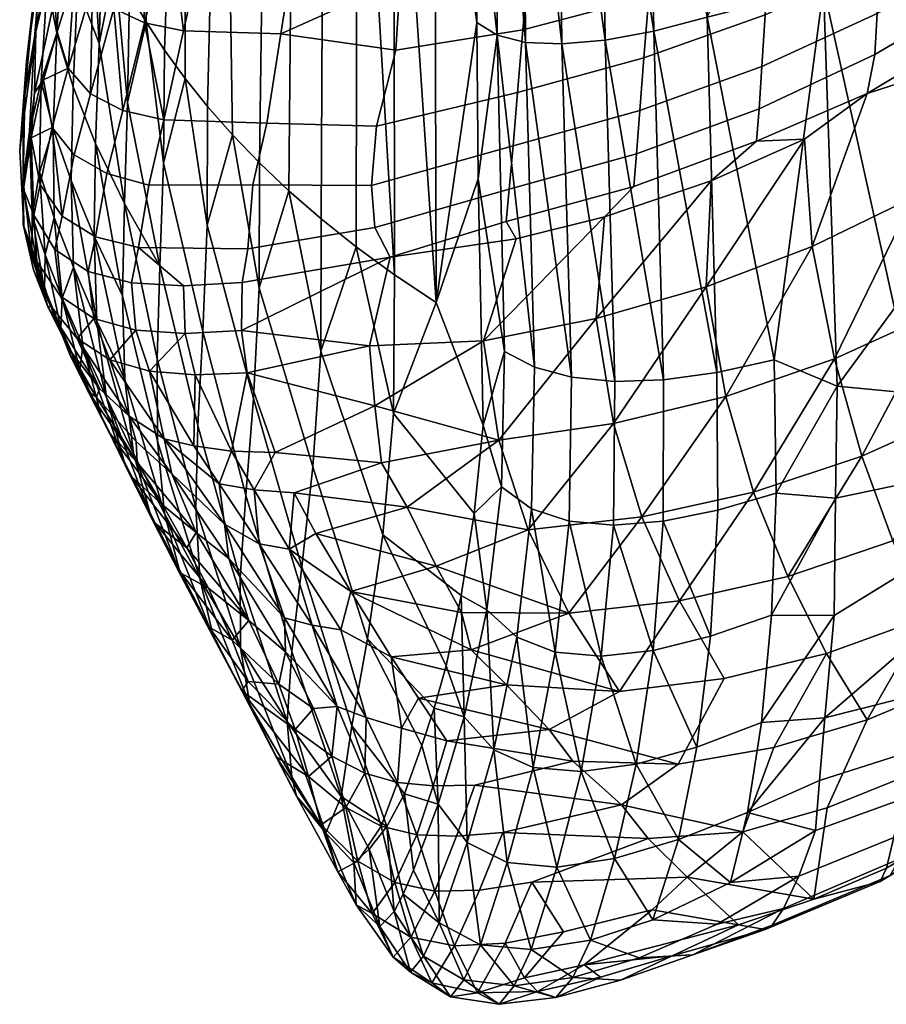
# Model space of a CAD drawing. Header units: millimetres. Extents: x -292 to 292, y -771 to -186.
# Tile 529 of 656: x -292 to -267, y -597 to -569. Entities that reach past the tile are written whole.
import ezdxf

# ---------------------------------------------------------------- set-up
doc = ezdxf.new("R2010")
doc.units = ezdxf.units.MM
doc.header["$MEASUREMENT"] = 0
doc.layers.add('operak', color=7, linetype='Continuous', true_color=0x000000)

msp = doc.modelspace()

# ---------------------------------------------------------------- meshes
at = {"layer": 'operak'}
mesh = msp.add_polyface(dxfattribs=at)
corners = [(-286.078, -552.722, 40.962), (-285.939, -549.973, 39.696), (-286.155, -550.179, 38.32), (-286.917, -553.509, 35.488), (-287.638, -554.304, 29.997), (-286.188, -547.603, 35.644), (-290.037, -561.201, 7.869), (-289.226, -556.699, 13.462), (-287.38, -539.023, 7.455), (-289.888, -558.3, 2.408), (-290.486, -562.558, -2.977), (-288.071, -540.755, -4.018), (-290.286, -559.903, -8.659), (-290.394, -560.704, -14.195), (-288.528, -542.451, -15.507), (-288.77, -544.122, -27.008), (-290.445, -561.506, -19.732), (-288.296, -549.092, -61.536), (-289.335, -567.117, -58.469), (-289.646, -566.316, -52.94), (-288.652, -547.433, -50.027), (-290.277, -563.912, -36.342), (-287.735, -550.766, -73.037), (-288.558, -568.717, -69.516), (-288.972, -567.917, -63.994), (-290.437, -562.925, -28.41), (-290.026, -564.949, -44.398), (-286.956, -552.463, -84.522), (-287.57, -570.314, -80.547), (-288.091, -569.516, -75.034), (-286.992, -571.112, -86.054), (-285.94, -554.193, -95.979), (-286.355, -571.908, -91.555), (-285.984, -560.519, 42.01), (-286.649, -563.485, 40.518), (-285.703, -563.609, 40.879), (-286.673, -560.352, 41.433), (-287.394, -563.244, 39.965), (-287.172, -560.15, 40.604), (-287.91, -562.852, 39.211), (-287.442, -559.781, 39.513), (-286.038, -554.637, 42.101), (-285.866, -556.303, 42.685), (-288.737, -564.116, 37.104), (-288.169, -562.278, 38.244), (-286.918, -557.583, 40.231), (-286.452, -555.341, 40.803), (-289.972, -563.487, 18.012), (-289.915, -565.793, 27.325), (-289.068, -562.332, 28.692), (-289.316, -559.848, 18.737), (-287.442, -559.781, 39.513), (-286.918, -557.583, 40.231), (-288.267, -558.497, 29.619), (-288.169, -562.278, 38.244), (-287.638, -554.304, 29.997), (-288.256, -555.101, 24.494), (-288.737, -564.116, 37.104), (-286.452, -555.341, 40.803), (-286.917, -553.509, 35.488), (-286.078, -552.722, 40.962), (-288.783, -555.899, 18.982), (-290.037, -561.201, 7.869), (-289.226, -556.699, 13.462), (-290.486, -562.558, -2.977), (-290.56, -564.636, 7.288), (-289.888, -558.3, 2.408), (-290.677, -563.988, -14.086), (-290.394, -560.704, -14.195), (-290.445, -561.506, -19.732), (-290.886, -565.826, -3.461), (-290.286, -559.903, -8.659), (-286.038, -554.637, 42.101), (-285.779, -552.563, 42.097), (-286.078, -552.722, 40.962), (-286.452, -555.341, 40.803), (-285.291, -554.246, 43.233), (-285.866, -556.303, 42.685), (-286.937, -538.139, 13.183), (-288.783, -555.899, 18.982), (-285.126, -560.683, 42.352), (-285.215, -556.364, 43.318)]
mesh.append_faces([[corners[k] for k in face] for face in [(0, 1, 2, 2), (2, 3, 0, 0), (4, 3, 5, 5), (6, 7, 8, 9), (10, 9, 11, 12), (13, 12, 14, 14), (11, 14, 12, 12), (14, 15, 16, 13), (17, 18, 19, 20), (15, 20, 21, 21), (22, 23, 24, 17), (15, 21, 25, 25), (24, 18, 17, 17), (19, 26, 20, 20), (27, 28, 29, 22), (30, 28, 27, 27), (31, 32, 30, 27), (33, 34, 35, 35), (36, 37, 34, 34), (38, 39, 37, 37), (38, 40, 39, 39), (41, 38, 36, 36), (42, 36, 33, 33), (43, 39, 44, 44), (38, 45, 40, 40), (45, 41, 46, 46), (38, 41, 45, 45), (47, 48, 49, 50), (51, 52, 53, 53), (51, 53, 49, 54), (53, 55, 56, 56), (57, 54, 49, 49), (58, 59, 53, 52), (60, 59, 58, 58), (55, 53, 59, 59), (61, 50, 56, 56), (62, 47, 50, 63), (61, 63, 50, 50), (64, 65, 62, 66), (67, 68, 69, 69), (67, 70, 64, 71), (72, 73, 74, 74), (75, 72, 74, 74), (76, 72, 77, 77), (78, 7, 79, 79), (15, 25, 16, 16), (20, 26, 21, 21), (36, 34, 33, 33), (38, 37, 36, 36), (80, 81, 33, 33), (40, 44, 39, 39), (41, 36, 42, 42), (53, 56, 50, 49), (71, 68, 67, 67), (76, 73, 72, 72)]])
mesh = msp.add_polyface(dxfattribs=at)
corners = [(-278.155, -560.5, -143.335), (-278.182, -569.895, -139.983), (-278.725, -564.994, -139.943), (-278.714, -573.949, -136.705), (-278.754, -569.537, -138.303), (-287.735, -550.766, -73.037), (-288.091, -569.516, -75.034), (-288.558, -568.717, -69.516), (-284.655, -555.969, -107.395), (-284.894, -573.499, -102.534), (-285.657, -572.704, -97.049), (-285.94, -554.193, -95.979), (-283.153, -575.083, -113.473), (-284.061, -574.292, -108.009), (-283.9, -556.877, -113.081), (-283.061, -557.802, -118.748), (-282.163, -575.872, -118.923), (-282.129, -558.745, -124.393), (-281.095, -559.709, -130.008), (-279.946, -560.697, -135.589), (-279.902, -577.443, -129.768), (-281.082, -576.659, -124.355), (-286.355, -571.908, -91.555), (-278.725, -564.994, -139.943), (-278.754, -569.537, -138.303), (-285.083, -574.124, 30.437), (-284.687, -572.376, 33.195), (-287.589, -572.285, 33.096), (-288.02, -574.13, 30.206), (-284.288, -569.856, 36.248), (-287.037, -569.768, 36.107), (-283.825, -566.919, 38.889), (-286.391, -566.855, 38.717), (-283.325, -563.631, 41.064), (-285.703, -563.609, 40.879), (-288.75, -572.021, 32.872), (-289.199, -573.803, 30.086), (-288.136, -569.541, 35.83), (-287.415, -566.675, 38.393), (-286.649, -563.485, 40.518), (-288.224, -566.348, 37.899), (-289.005, -569.135, 35.406), (-287.394, -563.244, 39.965), (-287.91, -562.852, 39.211), (-288.786, -565.835, 37.228), (-281.591, -572.464, 32.641), (-281.04, -570.313, 35.27), (-280.916, -568.337, 37.242), (-280.651, -566.057, 39.059), (-280.492, -563.568, 40.597), (-281.858, -563.591, 40.892), (-288.737, -564.116, 37.104), (-289.502, -566.401, 35.279), (-289.42, -570.131, -57.894), (-288.972, -567.917, -63.994), (-288.615, -571.798, -68.794), (-288.706, -574.646, -67.923), (-288.091, -569.516, -75.034), (-287.604, -573.511, -79.66), (-287.702, -576.42, -78.546), (-287.57, -570.314, -80.547), (-286.992, -571.112, -86.054), (-286.373, -575.261, -90.488), (-286.355, -571.908, -91.555), (-285.657, -572.704, -97.049), (-288.558, -568.717, -69.516), (-277.732, -573.018, 29.402), (-277.603, -571.51, 31.759), (-281.591, -572.464, 32.641), (-281.731, -574.135, 29.69), (-277.453, -569.743, 33.932), (-281.04, -570.313, 35.27), (-277.281, -567.742, 35.895), (-280.916, -568.337, 37.242), (-277.092, -565.531, 37.624), (-280.651, -566.057, 39.059), (-276.886, -563.137, 39.095), (-280.492, -563.568, 40.597), (-281.731, -574.135, 29.69)]
mesh.append_faces([[corners[k] for k in face] for face in [(0, 1, 2, 2), (1, 3, 4, 4), (1, 4, 2, 2), (5, 6, 7, 7), (8, 9, 10, 11), (12, 13, 14, 15), (16, 12, 15, 17), (18, 19, 20, 20), (13, 9, 8, 14), (17, 18, 21, 21), (10, 22, 11, 11), (19, 23, 24, 24), (24, 20, 19, 19), (25, 26, 27, 28), (26, 29, 30, 27), (29, 31, 32, 30), (31, 33, 34, 32), (28, 27, 35, 36), (37, 35, 27, 27), (38, 37, 30, 30), (39, 38, 32, 32), (40, 41, 37, 37), (42, 40, 38, 38), (43, 44, 40, 40), (29, 26, 45, 46), (47, 48, 31, 31), (48, 49, 50, 50), (29, 46, 47, 47), (50, 33, 31, 48), (31, 29, 47, 47), (51, 44, 43, 43), (52, 44, 51, 51), (53, 54, 55, 56), (55, 57, 58, 59), (58, 60, 61, 61), (62, 63, 64, 64), (55, 54, 65, 65), (57, 55, 65, 65), (62, 61, 63, 63), (66, 67, 68, 69), (67, 70, 71, 68), (72, 73, 71, 70), (72, 74, 75, 73), (75, 74, 76, 77), (18, 20, 21, 21), (17, 21, 16, 16), (37, 27, 30, 30), (38, 30, 32, 32), (39, 32, 34, 34), (41, 35, 37, 37), (40, 37, 38, 38), (42, 38, 39, 39), (44, 41, 40, 40), (43, 40, 42, 42), (45, 26, 25, 78), (57, 60, 58, 58)]])
mesh = msp.add_polyface(dxfattribs=at)
corners = [(-263.313, -578.274, -132.449), (-261.364, -577.135, -130.385), (-261.487, -579.305, -129.445), (-263.608, -580.951, -131.365), (-259.725, -577.539, -127.547), (-259.494, -579.1, -126.262), (-261.365, -581.146, -128.124), (-266.964, -577.608, -136.396), (-264.591, -576.689, -134.533), (-266.031, -580.055, -134.521), (-268.582, -579.806, -136.861), (-266.964, -577.608, -136.396), (-268.582, -579.806, -136.861), (-268.967, -568.544, -140.993), (-266.281, -567.905, -139.269), (-269.176, -562.949, -143.028), (-264.591, -576.689, -134.533), (-266.44, -558.226, -142.896), (-263.313, -578.274, -132.449), (-263.778, -566.887, -137.406), (-261.498, -565.746, -135.331), (-261.364, -577.135, -130.385), (-259.463, -564.495, -133.069), (-262.192, -578.857, -29.595), (-261.495, -581.241, -45.177), (-259.625, -576.978, -30.187), (-262.945, -576.093, -13.952), (-260.362, -574.236, -14.758), (-265.719, -577.7, -13.23), (-264.953, -580.465, -29.071), (-268.654, -579.041, -12.596), (-267.88, -581.785, -28.618), (-263.733, -572.862, 2.127), (-261.216, -571.037, 1.116), (-266.43, -574.474, 3.037), (-269.286, -575.86, 3.84), (-258.901, -569.016, 0.012), (-260.492, -566.825, 15.608), (-261.753, -567.509, 18.037), (-263.168, -569.041, 17.097), (-264.652, -569.694, 19.573), (-266.106, -571.016, 18.424), (-267.734, -571.542, 20.936), (-270.705, -570.773, 26.916), (-267.452, -569.279, 25.342), (-267.383, -567.886, 27.247), (-270.614, -569.318, 28.979), (-267.293, -566.292, 29.008), (-270.501, -567.643, 30.884), (-267.18, -564.518, 30.606), (-270.367, -565.771, 32.61), (-267.047, -562.585, 32.021), (-270.213, -563.723, 34.137), (-267.734, -571.542, 20.936), (-264.652, -569.694, 19.573), (-264.473, -568.648, 21.712), (-267.511, -570.438, 23.318), (-264.432, -567.553, 23.562), (-264.384, -566.244, 25.304), (-264.315, -564.754, 26.915), (-264.223, -563.101, 28.378), (-261.753, -567.509, 18.037), (-261.695, -566.626, 19.921), (-261.673, -565.614, 21.592), (-261.644, -564.412, 23.166), (-261.594, -563.045, 24.623), (-261.523, -561.532, 25.946), (-259.236, -565.2, 16.309), (-259.204, -564.398, 17.963), (-259.198, -563.487, 19.451), (-259.185, -562.408, 20.852), (-266.106, -571.016, 18.424), (-263.168, -569.041, 17.097), (-260.492, -566.825, 15.608), (-269.505, -572.834, 19.645)]
mesh.append_faces([[corners[k] for k in face] for face in [(0, 1, 2, 3), (4, 2, 1, 1), (2, 4, 5, 6), (7, 8, 9, 9), (9, 10, 7, 7), (0, 9, 8, 8), (11, 12, 13, 13), (14, 11, 13, 13), (14, 13, 15, 15), (16, 11, 14, 14), (15, 17, 14, 14), (18, 19, 20, 21), (18, 16, 19, 19), (20, 22, 21, 21), (19, 16, 14, 14), (23, 24, 25, 25), (26, 23, 27, 27), (28, 29, 26, 26), (30, 31, 28, 28), (32, 26, 33, 33), (34, 28, 32, 32), (35, 30, 34, 34), (33, 36, 37, 37), (33, 38, 39, 39), (32, 33, 39, 39), (34, 32, 40, 40), (34, 41, 42, 35), (40, 32, 39, 39), (43, 44, 45, 46), (46, 45, 47, 48), (48, 47, 49, 50), (50, 49, 51, 52), (53, 54, 55, 56), (56, 55, 57, 44), (44, 57, 58, 45), (45, 58, 59, 47), (47, 59, 60, 49), (54, 61, 62, 55), (55, 62, 63, 57), (57, 63, 64, 58), (58, 64, 65, 59), (59, 65, 66, 60), (61, 67, 68, 62), (62, 68, 69, 63), (63, 69, 70, 64), (54, 53, 71, 71), (61, 54, 72, 72), (67, 61, 73, 73), (23, 25, 27, 27), (29, 23, 26, 26), (26, 27, 33, 33), (28, 26, 32, 32), (30, 28, 34, 34), (33, 37, 38, 38), (34, 40, 41, 41), (35, 42, 74, 74)]])
mesh = msp.add_polyface(dxfattribs=at)
corners = [(-273.924, -559.725, -146.199), (-272.46, -559.193, -146.046), (-272.253, -569.38, -142.459), (-275.275, -560.128, -146.04), (-273.755, -569.78, -142.678), (-276.462, -560.395, -145.53), (-275.134, -570.035, -142.567), (-277.432, -560.521, -144.636), (-276.354, -570.141, -142.099), (-278.155, -560.5, -143.335), (-277.379, -570.096, -141.244), (-270.356, -579.063, -138.292), (-268.967, -568.544, -140.993), (-268.582, -579.806, -136.861), (-269.176, -562.949, -143.028), (-271.976, -579.426, -138.92), (-273.484, -579.63, -139.225), (-274.858, -579.675, -139.184), (-276.078, -579.557, -138.778), (-277.123, -579.277, -137.985), (-277.973, -578.833, -136.784), (-278.182, -569.895, -139.983), (-278.714, -573.949, -136.705), (-272.278, -577.005, 4.527), (-271.724, -580.1, -12.056), (-269.286, -575.86, 3.84), (-275.38, -577.896, 5.096), (-274.894, -580.866, -11.614), (-278.563, -578.533, 5.543), (-278.13, -581.333, -11.271), (-275.148, -575.02, 21.056), (-269.505, -572.834, 19.645), (-272.14, -574.005, 20.27), (-277.925, -575.159, 24.284), (-274.325, -574.17, 23.466), (-274.242, -573.246, 25.921), (-277.839, -574.242, 26.897), (-274.148, -572.022, 28.273), (-277.732, -573.018, 29.402), (-274.036, -570.529, 30.487), (-277.603, -571.51, 31.759), (-273.902, -568.797, 32.53), (-277.453, -569.743, 33.932), (-273.747, -566.849, 34.378), (-277.281, -567.742, 35.895), (-273.574, -564.708, 36.009), (-277.092, -565.531, 37.624), (-276.886, -563.137, 39.095), (-273.385, -562.397, 37.402), (-270.859, -572.889, 22.436), (-270.783, -571.975, 24.725), (-270.705, -570.773, 26.916), (-270.614, -569.318, 28.979), (-270.501, -567.643, 30.884), (-270.367, -565.771, 32.61), (-270.213, -563.723, 34.137), (-267.734, -571.542, 20.936), (-267.511, -570.438, 23.318), (-267.452, -569.279, 25.342), (-277.642, -575.646, 21.71), (-275.148, -575.02, 21.056), (-272.14, -574.005, 20.27), (-269.505, -572.834, 19.645), (-268.654, -579.041, -12.596), (-277.642, -575.646, 21.71)]
mesh.append_faces([[corners[k] for k in face] for face in [(0, 1, 2, 2), (3, 0, 4, 4), (5, 3, 6, 6), (7, 5, 8, 8), (9, 7, 10, 10), (11, 12, 13, 13), (14, 12, 2, 2), (2, 11, 15, 15), (15, 16, 4, 4), (16, 17, 6, 6), (12, 11, 2, 2), (8, 6, 17, 17), (10, 8, 18, 18), (19, 20, 21, 21), (22, 21, 20, 20), (23, 24, 25, 25), (26, 27, 23, 23), (28, 29, 26, 26), (28, 26, 30, 30), (23, 25, 31, 31), (26, 23, 32, 32), (33, 34, 35, 36), (36, 35, 37, 38), (38, 37, 39, 40), (40, 39, 41, 42), (42, 41, 43, 44), (44, 43, 45, 46), (47, 46, 45, 48), (34, 49, 50, 35), (35, 50, 51, 37), (37, 51, 52, 39), (39, 52, 53, 41), (41, 53, 54, 43), (43, 54, 55, 45), (49, 56, 57, 50), (50, 57, 58, 51), (34, 33, 59, 60), (61, 49, 34, 60), (49, 61, 62, 62), (56, 49, 62, 62), (0, 2, 4, 4), (3, 4, 6, 6), (5, 6, 8, 8), (7, 8, 10, 10), (9, 10, 21, 21), (15, 4, 2, 2), (16, 6, 4, 4), (8, 17, 18, 18), (10, 18, 19, 19), (19, 21, 10, 10), (24, 63, 25, 25), (27, 24, 23, 23), (28, 30, 64, 64), (23, 31, 32, 32), (26, 32, 30, 30)]])
mesh = msp.add_polyface(dxfattribs=at)
corners = [(-289.199, -573.803, 30.086), (-288.75, -572.021, 32.872), (-289.664, -571.549, 32.522), (-290.121, -573.272, 29.812), (-289.005, -569.135, 35.406), (-290.295, -570.822, 32.043), (-290.75, -572.502, 29.357), (-289.608, -568.509, 34.828), (-288.786, -565.835, 37.228), (-290.989, -571.158, 29.242), (-291.342, -572.793, 25.656), (-290.111, -568.223, 33.456), (-290.603, -569.793, 31.428), (-289.502, -566.401, 35.279), (-291.568, -572.361, 13.914), (-291.552, -574.24, 17.636), (-291.243, -571.523, 23.723), (-291.208, -569.763, 15.505), (-290.682, -568.863, 25.632), (-290.639, -566.799, 16.903), (-289.915, -565.793, 27.325), (-289.972, -563.487, 18.012), (-291.471, -570.628, 5.331), (-291.662, -573.147, 4.06), (-291.071, -567.785, 6.433), (-290.56, -564.636, 7.288), (-290.037, -561.201, 7.869), (-291.516, -571.566, -4.866), (-291.261, -568.83, -4.061), (-290.886, -565.826, -3.461), (-290.486, -562.558, -2.977), (-291.383, -572.606, -15.079), (-291.564, -574.015, -5.811), (-291.249, -569.961, -14.574), (-290.987, -567.081, -14.228), (-290.677, -563.988, -14.086), (-291.101, -573.763, -25.306), (-291.313, -574.994, -15.698), (-291.061, -571.195, -25.098), (-290.891, -568.414, -25.003), (-290.661, -565.444, -25.051), (-290.61, -569.836, -35.777), (-290.713, -572.54, -35.621), (-290.442, -566.952, -36.013), (-290.152, -571.349, -46.532), (-290.214, -574.001, -46.119), (-290.028, -568.514, -46.964), (-289.519, -572.954, -57.251), (-289.42, -570.131, -57.894), (-291.342, -572.793, 25.656), (-289.502, -566.401, 35.279), (-290.111, -568.223, 33.456), (-290.603, -569.793, 31.428), (-290.989, -571.158, 29.242), (-288.737, -564.116, 37.104), (-289.068, -562.332, 28.692), (-290.277, -563.912, -36.342), (-290.026, -564.949, -44.398), (-290.445, -561.506, -19.732), (-290.437, -562.925, -28.41), (-289.646, -566.316, -52.94), (-289.335, -567.117, -58.469), (-288.972, -567.917, -63.994), (-291.089, -574.109, 25.546), (-288.706, -574.646, -67.923)]
mesh.append_faces([[corners[k] for k in face] for face in [(0, 1, 2, 3), (4, 2, 1, 1), (3, 2, 5, 6), (7, 5, 2, 2), (8, 7, 4, 4), (6, 9, 10, 10), (11, 5, 7, 7), (5, 12, 9, 9), (5, 11, 12, 12), (8, 13, 7, 7), (14, 15, 16, 17), (17, 16, 18, 19), (19, 18, 20, 21), (22, 23, 14, 14), (22, 14, 17, 24), (24, 17, 19, 25), (25, 19, 21, 26), (27, 23, 22, 28), (28, 22, 24, 29), (29, 24, 25, 30), (31, 32, 27, 33), (33, 27, 28, 34), (34, 28, 29, 35), (36, 37, 31, 38), (38, 31, 33, 39), (40, 39, 34, 34), (41, 42, 38, 38), (39, 40, 43, 41), (42, 41, 44, 45), (41, 43, 46, 44), (47, 44, 46, 48), (15, 49, 16, 16), (50, 20, 18, 51), (52, 51, 18, 18), (16, 49, 53, 53), (16, 53, 52, 18), (54, 55, 20, 50), (43, 56, 57, 57), (40, 58, 59, 59), (43, 59, 56, 56), (57, 60, 46, 46), (60, 48, 46, 46), (48, 60, 61, 61), (62, 48, 61, 61), (7, 2, 4, 4), (6, 10, 63, 63), (5, 9, 6, 6), (13, 11, 7, 7), (39, 33, 34, 34), (35, 58, 40, 34), (42, 36, 38, 38), (41, 38, 39, 39), (64, 47, 48, 48), (40, 59, 43, 43), (43, 57, 46, 46)]])
mesh = msp.add_polyface(dxfattribs=at)
corners = [(-277.973, -578.833, -136.784), (-278.579, -580.913, -134.068), (-278.714, -573.949, -136.705), (-278.754, -569.537, -138.303), (-278.714, -573.949, -136.705), (-279.902, -577.443, -129.768), (-278.579, -580.913, -134.068), (-289.113, -579.064, 5.649), (-290.044, -578.467, 5.592), (-288.574, -580.657, -10.977), (-288.384, -578.224, 14.003), (-289.567, -577.894, 13.973), (-286.987, -578.318, 13.979), (-288.001, -579.386, 5.642), (-286.709, -579.49, 5.582), (-285.24, -579.435, 5.48), (-285.404, -578.232, 13.904), (-288.507, -576.889, 22.348), (-289.733, -576.569, 22.289), (-287.039, -576.971, 22.353), (-284.453, -581.686, -11.387), (-281.635, -580.362, -3.238), (-285.377, -576.878, 22.303), (-281.205, -576.167, 23.194), (-281.785, -578.669, 7.797), (-285.224, -575.929, 26.137), (-285.083, -574.124, 30.437), (-288.02, -574.13, 30.206), (-288.307, -575.893, 26.133), (-289.199, -573.803, 30.086), (-289.524, -575.586, 26.018), (-285.377, -576.878, 22.303), (-281.205, -576.167, 23.194), (-281.635, -575.325, 26.714), (-287.039, -576.971, 22.353), (-288.507, -576.889, 22.348), (-281.731, -574.135, 29.69), (-289.733, -576.569, 22.289), (-289.215, -580.132, -55.16), (-288.685, -582.043, -54.488), (-289.884, -578.67, -45.369), (-288.695, -579.609, -65.909), (-288.447, -581.708, -64.856), (-289.485, -577.97, -55.861), (-288.757, -577.253, -66.947), (-289.564, -575.572, -56.566), (-288.706, -574.646, -67.923), (-289.519, -572.954, -57.251), (-287.784, -579.039, -77.269), (-287.767, -581.368, -75.893), (-287.702, -576.42, -78.546), (-286.631, -580.922, -87.545), (-286.687, -583.245, -85.833), (-287.604, -573.511, -79.66), (-286.495, -578.263, -89.124), (-286.992, -571.112, -86.054), (-286.373, -575.261, -90.488), (-285.065, -580.16, -99.651), (-285.278, -582.888, -97.769), (-285.657, -572.704, -97.049), (-284.902, -577.034, -101.272), (-284.061, -574.292, -108.009), (-283.162, -578.816, -112.004), (-283.383, -582.089, -110.118), (-282.163, -575.872, -118.923), (-281.109, -580.585, -122.673), (-281.408, -584.011, -120.523), (-284.894, -573.499, -102.534), (-283.153, -575.083, -113.473), (-281.082, -576.659, -124.355), (-279.902, -577.443, -129.768), (-278.13, -581.333, -11.271), (-278.563, -578.533, 5.543), (-281.635, -580.362, -3.238), (-277.642, -575.646, 21.71), (-281.205, -576.167, 23.194), (-281.785, -578.669, 7.797), (-277.925, -575.159, 24.284), (-277.839, -574.242, 26.897), (-281.635, -575.325, 26.714), (-281.205, -576.167, 23.194), (-277.642, -575.646, 21.71), (-277.732, -573.018, 29.402), (-281.731, -574.135, 29.69), (-289.411, -579.875, -11.053), (-289.359, -580.648, -45.044), (-288.615, -571.798, -68.794)]
mesh.append_faces([[corners[k] for k in face] for face in [(0, 1, 2, 2), (3, 4, 5, 5), (4, 6, 5, 5), (7, 8, 9, 9), (10, 11, 7, 7), (12, 10, 13, 13), (14, 15, 16, 12), (11, 10, 17, 18), (19, 17, 10, 12), (20, 21, 15, 15), (22, 19, 12, 16), (23, 22, 16, 16), (15, 24, 16, 16), (25, 26, 27, 28), (28, 27, 29, 30), (25, 31, 32, 33), (34, 31, 25, 28), (35, 34, 28, 28), (36, 26, 25, 33), (30, 37, 35, 28), (38, 39, 40, 40), (41, 42, 43, 43), (44, 41, 45, 45), (46, 44, 47, 47), (44, 46, 48, 49), (50, 48, 46, 46), (48, 50, 51, 52), (50, 53, 54, 51), (53, 55, 56, 54), (54, 56, 57, 58), (56, 59, 60, 57), (60, 61, 62, 63), (62, 64, 65, 66), (60, 59, 67, 67), (60, 67, 61, 61), (61, 68, 62, 62), (68, 64, 62, 62), (65, 64, 69, 69), (69, 70, 65, 65), (71, 72, 73, 73), (72, 74, 75, 76), (77, 78, 79, 80), (77, 80, 81, 81), (78, 82, 83, 79), (8, 84, 9, 9), (11, 8, 7, 7), (10, 7, 13, 13), (12, 13, 14, 14), (21, 24, 15, 15), (24, 23, 16, 16), (39, 85, 40, 40), (42, 38, 43, 43), (41, 43, 45, 45), (44, 45, 47, 47), (50, 46, 86, 86), (72, 76, 73, 73)]])
mesh = msp.add_polyface(dxfattribs=at)
corners = [(-290.791, -577.536, 5.462), (-290.86, -577.588, -3.747), (-289.411, -579.875, -11.053), (-290.044, -578.467, 5.592), (-290.509, -577.269, 13.883), (-291.182, -576.291, 13.729), (-289.567, -577.894, 13.973), (-290.253, -578.786, -11.25), (-289.49, -580.123, -20.83), (-291.552, -574.24, 17.636), (-291.561, -575.241, 11.036), (-291.271, -576.525, 3.161), (-290.668, -575.952, 22.173), (-291.264, -574.973, 21.998), (-289.733, -576.569, 22.289), (-291.342, -572.793, 25.656), (-289.524, -575.586, 26.018), (-289.199, -573.803, 30.086), (-290.121, -573.272, 29.812), (-290.467, -575.01, 25.823), (-290.75, -572.502, 29.357), (-291.089, -574.109, 25.546), (-291.264, -574.973, 21.998), (-290.668, -575.952, 22.173), (-289.733, -576.569, 22.289), (-291.342, -572.793, 25.656), (-291.548, -575.321, 2.701), (-291.561, -575.241, 11.036), (-291.568, -572.361, 13.914), (-291.662, -573.147, 4.06), (-291.564, -574.015, -5.811), (-291.319, -576.156, -6.835), (-291.516, -571.566, -4.866), (-290.251, -578.913, -17.093), (-290.253, -578.786, -11.25), (-290.962, -577.104, -16.384), (-291.313, -574.994, -15.698), (-291.383, -572.606, -15.079), (-290.504, -578.17, -25.948), (-289.725, -579.964, -26.325), (-290.939, -576.096, -25.599), (-291.101, -573.763, -25.306), (-289.966, -579.354, -35.514), (-289.14, -581.117, -35.56), (-290.459, -577.322, -35.501), (-290.686, -575.043, -35.533), (-290.713, -572.54, -35.621), (-289.884, -578.67, -45.369), (-289.359, -580.648, -45.044), (-290.147, -576.447, -45.729), (-290.214, -574.001, -46.119), (-289.485, -577.97, -55.861), (-289.215, -580.132, -55.16), (-289.564, -575.572, -56.566), (-290.152, -571.349, -46.532), (-289.519, -572.954, -57.251), (-291.552, -574.24, 17.636), (-291.271, -576.525, 3.161), (-289.49, -580.123, -20.83), (-290.86, -577.588, -3.747)]
mesh.append_faces([[corners[k] for k in face] for face in [(0, 1, 2, 3), (0, 3, 4, 5), (6, 4, 3, 3), (2, 7, 8, 8), (2, 1, 7, 7), (5, 9, 10, 10), (0, 10, 11, 11), (0, 11, 1, 1), (12, 13, 5, 4), (0, 5, 10, 10), (14, 12, 4, 6), (13, 9, 5, 5), (15, 9, 13, 13), (16, 17, 18, 19), (20, 21, 19, 19), (21, 22, 23, 19), (19, 23, 24, 16), (21, 25, 22, 22), (26, 27, 28, 29), (30, 31, 26, 26), (30, 26, 29, 32), (33, 34, 31, 35), (36, 35, 31, 31), (36, 31, 30, 37), (38, 39, 33, 33), (40, 38, 35, 35), (41, 40, 36, 36), (42, 43, 39, 39), (44, 42, 38, 38), (45, 44, 40, 40), (46, 45, 41, 41), (47, 48, 42, 42), (49, 47, 44, 44), (45, 46, 50, 49), (51, 52, 49, 49), (53, 51, 50, 50), (53, 50, 54, 55), (28, 27, 56, 56), (26, 57, 27, 27), (58, 34, 33, 33), (31, 59, 26, 26), (59, 57, 26, 26), (33, 39, 58, 58), (34, 59, 31, 31), (20, 19, 18, 18), (38, 33, 35, 35), (40, 35, 36, 36), (42, 39, 38, 38), (44, 38, 40, 40), (45, 40, 41, 41), (48, 43, 42, 42), (47, 42, 44, 44), (49, 44, 45, 45), (52, 47, 49, 49), (51, 49, 50, 50)]])
mesh = msp.add_polyface(dxfattribs=at)
corners = [(-288.375, -581.372, -21.83), (-288.347, -581.963, -32.245), (-286.675, -583.948, -39.76), (-287.371, -582.282, -23.135), (-285.883, -583.712, -30.185), (-285.754, -584.679, -40.359), (-286.03, -582.568, -19.457), (-287.585, -581.299, -11.845), (-289.411, -579.875, -11.053), (-289.49, -580.123, -20.83), (-288.574, -580.657, -10.977), (-285.679, -581.647, -11.227), (-286.748, -581.494, -11.088), (-288.001, -579.386, 5.642), (-289.113, -579.064, 5.649), (-286.709, -579.49, 5.582), (-285.24, -579.435, 5.48), (-285.197, -586.435, -56.743), (-286.941, -584.373, -48.663), (-286.334, -585.515, -56.599), (-287.621, -583.176, -40.435), (-289.359, -580.648, -45.044), (-288.505, -582.362, -44.758), (-289.14, -581.117, -35.56), (-288.685, -582.043, -54.488), (-287.827, -583.688, -53.869), (-287.939, -583.54, -63.829), (-287.098, -585.099, -62.873), (-288.447, -581.708, -64.856), (-289.215, -580.132, -55.16), (-287.112, -585.158, -73.1), (-286.312, -586.618, -71.812), (-287.57, -583.408, -74.482), (-288.695, -579.609, -65.909), (-288.757, -577.253, -66.947), (-287.767, -581.368, -75.893), (-286.193, -586.912, -82.345), (-285.388, -588.414, -80.955), (-286.572, -585.24, -84.073), (-287.784, -579.039, -77.269), (-286.687, -583.245, -85.833), (-285.431, -587.2, -93.625), (-285.161, -588.807, -91.562), (-286.631, -580.922, -87.545), (-285.435, -585.23, -95.727), (-286.495, -578.263, -89.124), (-285.278, -582.888, -97.769), (-287.621, -583.176, -40.435), (-288.347, -581.963, -32.245), (-289.49, -580.123, -20.83), (-289.725, -579.964, -26.325), (-286.941, -584.373, -48.663), (-286.334, -585.515, -56.599), (-285.66, -586.982, -67.195)]
mesh.append_faces([[corners[k] for k in face] for face in [(0, 1, 2, 3), (4, 3, 5, 5), (6, 7, 4, 4), (8, 9, 0, 10), (7, 10, 3, 3), (11, 12, 6, 6), (13, 14, 7, 7), (15, 13, 12, 12), (16, 15, 11, 11), (17, 18, 19, 19), (2, 1, 20, 20), (2, 20, 18, 18), (17, 2, 18, 18), (0, 9, 1, 1), (21, 22, 23, 23), (24, 25, 21, 21), (26, 27, 24, 24), (28, 26, 29, 29), (30, 31, 26, 26), (32, 30, 28, 28), (33, 34, 35, 32), (36, 37, 30, 30), (38, 36, 32, 32), (35, 39, 40, 38), (41, 42, 38, 38), (40, 43, 44, 41), (43, 45, 46, 44), (23, 47, 48, 48), (48, 49, 50, 50), (23, 48, 50, 50), (23, 22, 47, 47), (22, 51, 47, 47), (52, 51, 25, 25), (27, 53, 52, 52), (27, 52, 25, 25), (27, 31, 53, 53), (51, 22, 25, 25), (3, 2, 5, 5), (7, 3, 4, 4), (10, 0, 3, 3), (12, 7, 6, 6), (14, 10, 7, 7), (13, 7, 12, 12), (15, 12, 11, 11), (25, 22, 21, 21), (27, 25, 24, 24), (26, 24, 29, 29), (31, 27, 26, 26), (30, 26, 28, 28), (32, 28, 33, 33), (37, 31, 30, 30), (36, 30, 32, 32), (38, 32, 35, 35), (42, 36, 38, 38), (41, 38, 40, 40)]])
mesh = msp.add_polyface(dxfattribs=at)
corners = [(-284.155, -587.319, -58.524), (-285.197, -586.435, -56.743), (-284.348, -588.231, -68.888), (-283.406, -586.562, -48.622), (-284.186, -586.358, -49.12), (-282.701, -588.861, -65.968), (-285.754, -584.679, -40.359), (-286.675, -583.948, -39.76), (-284.9, -584.267, -32.198), (-285.883, -583.712, -30.185), (-284.056, -584.416, -32.138), (-282.312, -585.615, -40.236), (-282.594, -586.699, -48.615), (-285.044, -582.742, -19.634), (-286.03, -582.568, -19.457), (-283.909, -582.82, -19.822), (-284.453, -581.686, -11.387), (-285.679, -581.647, -11.227), (-285.66, -586.982, -67.195), (-286.334, -585.515, -56.599), (-277.918, -588.248, -58.795), (-278.912, -587.255, -51.468), (-281.176, -587.454, -53.518), (-283.296, -583.968, -28.261), (-279.902, -584.893, -34.413), (-280.718, -583.227, -22.642), (-279.188, -586.203, -43.794), (-281.443, -581.972, -13.97), (-281.635, -580.362, -3.238), (-278.278, -590.086, -130.703), (-279.11, -589.148, -129.71), (-278.471, -586.126, -132.603), (-278.826, -583.405, -132.386), (-278.579, -580.913, -134.068), (-278.058, -582.656, -134.976), (-279.192, -585.724, -130.457), (-279.622, -587.713, -128.461), (-285.435, -585.23, -95.727), (-285.278, -582.888, -97.769), (-283.978, -587.309, -105.562), (-284.112, -589.282, -103.124), (-285.065, -580.16, -99.651), (-283.694, -584.916, -107.932), (-284.902, -577.034, -101.272), (-283.383, -582.089, -110.118), (-281.843, -586.948, -118.038), (-282.28, -589.407, -115.347), (-283.162, -578.816, -112.004), (-281.408, -584.011, -120.523), (-286.312, -586.618, -71.812), (-285.208, -588.158, -75.534), (-285.66, -586.982, -67.195), (-285.388, -588.414, -80.955), (-279.622, -587.713, -128.461), (-279.957, -588.904, -126.934), (-279.192, -585.724, -130.457), (-281.109, -580.585, -122.673), (-278.826, -583.405, -132.386), (-278.579, -580.913, -134.068), (-279.902, -577.443, -129.768), (-277.307, -583.871, -27.727), (-278.13, -581.333, -11.271), (-280.718, -583.227, -22.642), (-281.635, -580.362, -3.238), (-281.443, -581.972, -13.97), (-279.902, -584.893, -34.413), (-285.24, -579.435, 5.48), (-285.431, -587.2, -93.625)]
mesh.append_faces([[corners[k] for k in face] for face in [(0, 1, 2, 2), (3, 4, 5, 5), (6, 7, 1, 1), (4, 6, 0, 0), (8, 9, 4, 4), (10, 8, 3, 3), (11, 10, 12, 12), (13, 14, 8, 8), (15, 13, 10, 10), (16, 17, 13, 13), (18, 2, 1, 1), (1, 19, 18, 18), (20, 21, 22, 22), (23, 24, 25, 25), (11, 21, 26, 26), (11, 26, 24, 24), (15, 25, 27, 27), (16, 13, 15, 27), (28, 16, 27, 27), (29, 30, 31, 31), (32, 33, 34, 34), (31, 35, 32, 32), (30, 36, 35, 35), (30, 35, 31, 31), (34, 31, 32, 32), (37, 38, 39, 40), (38, 41, 42, 39), (41, 43, 44, 42), (42, 44, 45, 46), (44, 47, 48, 45), (49, 50, 51, 51), (52, 50, 49, 49), (53, 54, 45, 48), (55, 53, 48, 48), (48, 56, 57, 55), (58, 57, 56, 59), (60, 61, 62, 62), (61, 63, 64, 64), (62, 65, 60, 60), (4, 0, 5, 5), (6, 1, 0, 0), (11, 12, 22, 22), (9, 6, 4, 4), (8, 4, 3, 3), (10, 3, 12, 12), (23, 10, 11, 11), (14, 9, 8, 8), (13, 8, 10, 10), (15, 10, 23, 23), (17, 14, 13, 13), (66, 17, 16, 16), (22, 21, 11, 11), (11, 24, 23, 23), (23, 25, 15, 15), (40, 67, 37, 37), (61, 64, 62, 62)]])
mesh = msp.add_polyface(dxfattribs=at)
corners = [(-266.031, -580.055, -134.521), (-263.313, -578.274, -132.449), (-263.608, -580.951, -131.365), (-265.984, -582.417, -133.152), (-263.535, -583, -129.892), (-265.976, -584.631, -131.548), (-263.489, -584.885, -128.23), (-266.011, -586.659, -129.724), (-263.481, -586.575, -126.389), (-266.094, -588.467, -127.699), (-263.51, -588.052, -124.39), (-266.221, -590.036, -125.499), (-263.57, -589.305, -122.259), (-266.387, -591.351, -123.15), (-263.657, -590.321, -120.022), (-266.587, -592.4, -120.681), (-263.767, -591.087, -117.704), (-266.818, -593.166, -118.123), (-263.908, -591.587, -115.34), (-267.078, -593.64, -115.511), (-264.088, -591.804, -112.964), (-267.368, -593.81, -112.885), (-268.63, -582.978, -135.306), (-268.582, -579.806, -136.861), (-269.075, -590.948, -127.637), (-268.928, -589.18, -130.083), (-268.666, -586.285, -132.912), (-269.194, -592.364, -125.115), (-270.098, -594.565, -119.577), (-269.662, -593.659, -122.316), (-270.412, -595.04, -116.524), (-270.614, -595.159, -113.642), (-269.234, -594.307, -110.165), (-271.364, -595.027, -110.303), (-267.187, -593.425, -110.327), (-264.314, -591.719, -110.612), (-270.356, -579.063, -138.292), (-268.582, -579.806, -136.861), (-270.304, -582.83, -136.59), (-268.63, -582.978, -135.306), (-270.433, -586.276, -134.31), (-268.666, -586.285, -132.912), (-270.713, -589.317, -131.508), (-268.928, -589.18, -130.083), (-269.075, -590.948, -127.637), (-271.111, -591.858, -128.244), (-269.194, -592.364, -125.115), (-271.588, -593.832, -124.599), (-269.662, -593.659, -122.316), (-271.965, -595.01, -121.359), (-270.098, -594.565, -119.577), (-266.568, -590.801, -94.082), (-267.187, -593.425, -110.327), (-265.243, -592.337, -110.511), (-264.379, -589.638, -94.294), (-265.191, -588.176, -77.745), (-262.788, -586.839, -77.993), (-267.729, -589.24, -77.529), (-268.866, -591.725, -93.894), (-270.368, -590.016, -77.349), (-271.246, -592.4, -93.732), (-268.878, -587.362, -60.923), (-266.08, -586.342, -61.105), (-263.415, -585.022, -61.331), (-264.166, -582.856, -44.853), (-267.003, -584.176, -44.586), (-269.971, -585.187, -44.379), (-271.772, -588.065, -60.79), (-273.035, -585.873, -44.234), (-267.88, -581.785, -28.618), (-264.953, -580.465, -29.071), (-270.939, -582.801, -28.241), (-271.724, -580.1, -12.056), (-268.654, -579.041, -12.596), (-269.234, -594.307, -110.165), (-272.811, -593.684, -100.028), (-265.719, -577.7, -13.23)]
mesh.append_faces([[corners[k] for k in face] for face in [(0, 1, 2, 3), (3, 2, 4, 5), (5, 4, 6, 7), (7, 6, 8, 9), (9, 8, 10, 11), (11, 10, 12, 13), (13, 12, 14, 15), (15, 14, 16, 17), (17, 16, 18, 19), (19, 18, 20, 21), (0, 3, 22, 23), (9, 11, 24, 25), (26, 5, 7, 25), (3, 5, 26, 22), (11, 13, 27, 24), (15, 17, 28, 29), (13, 15, 29, 27), (17, 19, 30, 28), (31, 21, 32, 33), (19, 21, 31, 30), (34, 32, 21, 21), (35, 34, 21, 20), (36, 37, 38, 38), (37, 39, 38, 38), (40, 38, 39, 39), (40, 39, 41, 41), (42, 41, 43, 43), (43, 44, 45, 45), (46, 45, 44, 44), (45, 46, 47, 47), (47, 46, 48, 48), (49, 48, 50, 50), (51, 52, 53, 54), (55, 51, 54, 56), (57, 58, 51, 55), (59, 60, 58, 57), (61, 57, 62, 62), (62, 63, 64, 65), (61, 62, 65, 66), (67, 61, 66, 68), (69, 65, 70, 70), (71, 66, 69, 69), (72, 71, 73, 73), (52, 51, 58, 74), (60, 75, 74, 74), (25, 7, 9, 9), (40, 41, 42, 42), (42, 43, 45, 45), (57, 55, 62, 62), (59, 57, 61, 61), (65, 64, 70, 70), (66, 65, 69, 69), (69, 70, 76, 76), (71, 69, 73, 73), (74, 58, 60, 60)]])
mesh = msp.add_polyface(dxfattribs=at)
corners = [(-278.809, -591.085, -78.572), (-274.669, -591.637, -84.422), (-276.045, -590.402, -74.973), (-279.601, -589.829, -70.227), (-276.711, -589.507, -68.184), (-280.397, -588.627, -61.88), (-278.058, -582.656, -134.976), (-277.206, -583.271, -136.128), (-277.625, -586.905, -133.689), (-278.471, -586.126, -132.603), (-276.538, -587.33, -134.453), (-275.242, -587.44, -134.896), (-276.143, -583.624, -136.913), (-273.771, -587.275, -135.02), (-274.895, -583.735, -137.341), (-272.157, -586.874, -134.824), (-273.489, -583.626, -137.424), (-271.95, -583.317, -137.17), (-270.304, -582.83, -136.59), (-270.433, -586.276, -134.31), (-277.165, -590.584, -131.431), (-278.278, -590.086, -130.703), (-275.812, -590.699, -131.885), (-274.259, -590.488, -132.056), (-272.546, -590.008, -131.933), (-270.713, -589.317, -131.508), (-271.111, -591.858, -128.244), (-273.056, -592.618, -128.552), (-278.579, -580.913, -134.068), (-277.973, -578.833, -136.784), (-277.123, -579.277, -137.985), (-276.078, -579.557, -138.778), (-274.858, -579.675, -139.184), (-273.484, -579.63, -139.225), (-271.976, -579.426, -138.92), (-270.356, -579.063, -138.292), (-273.072, -590.493, -77.205), (-274.669, -591.637, -84.422), (-271.246, -592.4, -93.732), (-270.368, -590.016, -77.349), (-271.772, -588.065, -60.79), (-268.878, -587.362, -60.923), (-274.724, -588.44, -60.706), (-276.711, -589.507, -68.184), (-276.154, -586.222, -44.154), (-273.035, -585.873, -44.234), (-274.094, -583.5, -27.944), (-270.939, -582.801, -28.241), (-277.307, -583.871, -27.727), (-274.894, -580.866, -11.614), (-271.724, -580.1, -12.056), (-278.13, -581.333, -11.271), (-278.912, -587.255, -51.468), (-279.902, -584.893, -34.413), (-276.045, -590.402, -74.973), (-277.918, -588.248, -58.795), (-279.188, -586.203, -43.794), (-277.896, -593.271, -127.897), (-269.971, -585.187, -44.379), (-275.38, -577.896, 5.096)]
mesh.append_faces([[corners[k] for k in face] for face in [(0, 1, 2, 2), (3, 2, 4, 4), (5, 3, 4, 4), (6, 7, 8, 9), (10, 8, 7, 7), (11, 10, 12, 12), (13, 11, 14, 14), (15, 13, 16, 16), (17, 18, 19, 15), (20, 21, 8, 8), (22, 20, 10, 10), (23, 22, 11, 11), (24, 23, 13, 13), (15, 19, 25, 24), (24, 25, 26, 27), (6, 28, 29, 29), (7, 6, 29, 30), (12, 7, 30, 31), (31, 32, 14, 12), (16, 14, 32, 33), (17, 16, 33, 34), (18, 17, 34, 35), (36, 37, 38, 39), (40, 36, 39, 41), (42, 43, 36, 40), (44, 42, 45, 45), (46, 45, 47, 47), (48, 44, 46, 46), (49, 46, 50, 50), (51, 48, 49, 49), (42, 44, 52, 52), (44, 48, 53, 53), (36, 54, 37, 37), (36, 43, 54, 54), (42, 52, 55, 55), (55, 43, 42, 42), (44, 56, 52, 52), (53, 56, 44, 44), (10, 7, 12, 12), (11, 12, 14, 14), (13, 14, 16, 16), (15, 16, 17, 17), (21, 9, 8, 8), (20, 8, 10, 10), (22, 10, 11, 11), (23, 11, 13, 13), (24, 13, 15, 15), (57, 21, 20, 20), (27, 23, 24, 24), (42, 40, 45, 45), (45, 58, 47, 47), (44, 45, 46, 46), (46, 47, 50, 50), (48, 46, 49, 49), (51, 49, 59, 59)]])
mesh = msp.add_polyface(dxfattribs=at)
corners = [(-282.45, -591.713, -85.503), (-283.505, -590.838, -85.417), (-283.151, -592.205, -93.659), (-282.852, -590.266, -77.25), (-283.881, -589.507, -77.158), (-281.92, -590.748, -77.493), (-280.996, -591.009, -77.832), (-281.458, -592.241, -85.755), (-279.989, -591.103, -78.211), (-280.445, -592.49, -86.113), (-279.326, -592.526, -86.517), (-278.809, -591.085, -78.572), (-283.364, -588.918, -68.976), (-284.348, -588.231, -68.888), (-282.701, -588.861, -65.968), (-281.881, -589.169, -66.579), (-280.886, -589.471, -67.903), (-279.601, -589.829, -70.227), (-284.155, -587.319, -58.524), (-282.594, -586.699, -48.615), (-283.406, -586.562, -48.622), (-281.176, -587.454, -53.518), (-284.416, -590.287, -90.778), (-283.849, -591.39, -98.872), (-285.388, -588.414, -80.955), (-285.208, -588.158, -75.534), (-285.66, -586.982, -67.195), (-276.711, -589.507, -68.184), (-277.918, -588.248, -58.795), (-280.397, -588.627, -61.88), (-279.029, -592.704, -127.222), (-279.846, -591.624, -126.353), (-279.11, -589.148, -129.71), (-277.896, -593.271, -127.897), (-278.278, -590.086, -130.703), (-280.304, -589.959, -125.313), (-279.957, -588.904, -126.934), (-280.8, -591.324, -122.827), (-279.622, -587.713, -128.461), (-284.112, -589.282, -103.124), (-283.979, -590.847, -100.733), (-285.431, -587.2, -93.625), (-283.978, -587.309, -105.562), (-283.694, -584.916, -107.932), (-282.28, -589.407, -115.347), (-282.582, -591.4, -112.582), (-285.161, -588.807, -91.562), (-284.416, -590.287, -90.778), (-285.388, -588.414, -80.955), (-286.193, -586.912, -82.345), (-283.849, -591.39, -98.872), (-283.019, -592.436, -107.152), (-281.293, -592.253, -119.987), (-281.796, -592.889, -116.666), (-280.8, -591.324, -122.827), (-280.304, -589.959, -125.313), (-281.843, -586.948, -118.038), (-279.957, -588.904, -126.934), (-276.045, -590.402, -74.973)]
mesh.append_faces([[corners[k] for k in face] for face in [(0, 1, 2, 2), (3, 4, 1, 1), (5, 3, 0, 0), (6, 5, 7, 7), (8, 6, 9, 9), (8, 9, 10, 11), (12, 13, 4, 4), (14, 12, 3, 3), (15, 14, 5, 5), (16, 15, 6, 6), (16, 6, 8, 17), (14, 18, 12, 12), (19, 20, 15, 15), (19, 15, 16, 21), (2, 22, 23, 23), (1, 24, 22, 22), (4, 25, 24, 24), (4, 24, 1, 1), (13, 25, 4, 4), (22, 2, 1, 1), (26, 25, 13, 13), (27, 28, 29, 29), (30, 31, 32, 32), (33, 30, 34, 34), (31, 35, 36, 36), (37, 35, 31, 31), (32, 31, 36, 36), (32, 36, 38, 38), (39, 40, 41, 41), (42, 43, 44, 45), (46, 47, 48, 49), (46, 40, 50, 50), (51, 50, 40, 40), (39, 51, 40, 40), (45, 51, 39, 39), (45, 44, 52, 52), (52, 53, 45, 45), (52, 44, 54, 54), (50, 47, 46, 46), (55, 54, 44, 56), (56, 57, 55, 55), (3, 1, 0, 0), (5, 0, 7, 7), (12, 4, 3, 3), (14, 3, 5, 5), (15, 5, 6, 6), (11, 58, 17, 8), (18, 13, 12, 12), (29, 16, 17, 17), (20, 14, 15, 15), (21, 16, 29, 29), (29, 28, 21, 21), (30, 32, 34, 34), (40, 46, 41, 41), (45, 39, 42, 42)]])
mesh = msp.add_polyface(dxfattribs=at)
corners = [(-276.308, -595.227, -103.555), (-277.957, -595.547, -103.097), (-277.409, -596.523, -109), (-278.676, -594.048, -94.803), (-279.382, -595.626, -102.633), (-277.202, -593.828, -95.228), (-275.258, -596.508, -112.052), (-275.725, -596.163, -109.385), (-277.042, -596.909, -111.573), (-273.238, -595.909, -112.41), (-271.364, -595.027, -110.303), (-273.804, -594.603, -104.024), (-270.614, -595.159, -113.642), (-272.811, -593.684, -100.028), (-273.919, -592.586, -91.648), (-278.018, -592.418, -86.907), (-274.669, -591.637, -84.422), (-276.493, -593.397, -128.358), (-277.896, -593.271, -127.897), (-277.165, -590.584, -131.431), (-274.865, -593.155, -128.583), (-275.812, -590.699, -131.885), (-273.056, -592.618, -128.552), (-274.259, -590.488, -132.056), (-277.219, -595.726, -123.794), (-278.652, -595.591, -123.335), (-275.547, -595.463, -124.095), (-273.78, -594.889, -124.276), (-271.588, -593.832, -124.599), (-276.043, -596.517, -120.433), (-277.704, -596.756, -120.058), (-274.168, -595.962, -120.654), (-271.965, -595.01, -121.359), (-276.523, -597.086, -116.006), (-278.128, -597.276, -115.55), (-274.694, -596.589, -116.368), (-272.654, -595.876, -116.564), (-270.098, -594.565, -119.577), (-277.042, -596.909, -111.573), (-273.238, -595.909, -112.41), (-275.258, -596.508, -112.052), (-270.412, -595.04, -116.524), (-270.614, -595.159, -113.642), (-269.234, -594.307, -110.165), (-272.811, -593.684, -100.028), (-271.364, -595.027, -110.303), (-273.919, -592.586, -91.648), (-271.246, -592.4, -93.732), (-274.669, -591.637, -84.422), (-278.735, -596.956, -110.504), (-278.809, -591.085, -78.572), (-279.326, -592.526, -86.517), (-279.029, -592.704, -127.222), (-271.111, -591.858, -128.244), (-269.662, -593.659, -122.316), (-279.119, -596.587, -119.584), (-278.735, -596.956, -110.504)]
mesh.append_faces([[corners[k] for k in face] for face in [(0, 1, 2, 2), (3, 4, 1, 5), (6, 7, 8, 8), (9, 7, 6, 6), (10, 11, 7, 7), (9, 10, 7, 7), (9, 12, 10, 10), (11, 13, 5, 0), (13, 11, 10, 10), (5, 13, 14, 14), (15, 14, 16, 16), (17, 18, 19, 19), (20, 17, 21, 21), (22, 20, 23, 23), (24, 25, 18, 18), (26, 24, 17, 17), (27, 26, 20, 20), (28, 27, 22, 22), (29, 30, 24, 24), (31, 29, 26, 26), (31, 26, 27, 32), (33, 34, 30, 30), (35, 33, 29, 29), (35, 29, 31, 36), (36, 31, 32, 37), (33, 38, 34, 34), (35, 39, 40, 33), (37, 41, 36, 36), (42, 36, 41, 41), (36, 42, 39, 39), (43, 44, 45, 45), (46, 44, 47, 47), (48, 46, 47, 47), (1, 49, 2, 2), (7, 11, 0, 2), (5, 1, 0, 0), (5, 14, 15, 3), (15, 16, 50, 51), (49, 8, 2, 2), (7, 2, 8, 8), (17, 19, 21, 21), (20, 21, 23, 23), (25, 52, 18, 18), (24, 18, 17, 17), (26, 17, 20, 20), (27, 20, 22, 22), (28, 22, 53, 53), (28, 54, 32, 27), (30, 25, 24, 24), (29, 24, 26, 26), (34, 55, 30, 30), (33, 30, 29, 29), (38, 56, 34, 34), (40, 38, 33, 33), (35, 36, 39, 39)]])
mesh = msp.add_polyface(dxfattribs=at)
corners = [(-281.707, -594.707, -101.964), (-282.676, -593.532, -101.896), (-282.159, -594.469, -107.856), (-280.621, -595.375, -102.233), (-281.118, -595.942, -109.433), (-279.382, -595.626, -102.633), (-280.028, -596.672, -109.937), (-277.957, -595.547, -103.097), (-278.735, -596.956, -110.504), (-282.115, -593.233, -93.733), (-283.151, -592.205, -93.659), (-281.068, -593.83, -93.991), (-279.943, -594.075, -94.369), (-278.676, -594.048, -94.803), (-281.458, -592.241, -85.755), (-282.45, -591.713, -85.503), (-280.445, -592.49, -86.113), (-279.326, -592.526, -86.517), (-278.018, -592.418, -86.907), (-283.019, -592.436, -107.152), (-282.228, -593.28, -112.885), (-283.849, -591.39, -98.872), (-279.814, -594.973, -122.717), (-280.541, -593.486, -122.602), (-279.846, -591.624, -126.353), (-278.652, -595.591, -123.335), (-279.029, -592.704, -127.222), (-280.836, -594.16, -120.605), (-280.258, -595.916, -119.063), (-281.088, -594.653, -118.549), (-279.119, -596.587, -119.584), (-277.704, -596.756, -120.058), (-280.623, -596.363, -114.643), (-281.49, -595.076, -114.337), (-279.499, -597.065, -115.072), (-278.128, -597.276, -115.55), (-281.796, -592.889, -116.666), (-281.293, -592.253, -119.987), (-280.8, -591.324, -122.827), (-282.228, -593.28, -112.885), (-282.159, -594.469, -107.856), (-281.118, -595.942, -109.433), (-280.028, -596.672, -109.937), (-278.735, -596.956, -110.504), (-282.228, -593.28, -112.885), (-283.019, -592.436, -107.152), (-282.582, -591.4, -112.582), (-281.796, -592.889, -116.666), (-280.996, -591.009, -77.832)]
mesh.append_faces([[corners[k] for k in face] for face in [(0, 1, 2, 2), (3, 0, 4, 4), (5, 3, 6, 6), (7, 5, 8, 8), (9, 10, 1, 1), (11, 9, 0, 0), (12, 11, 3, 3), (13, 12, 5, 5), (14, 15, 9, 9), (16, 14, 11, 11), (17, 16, 12, 12), (17, 12, 13, 18), (19, 20, 2, 2), (21, 19, 1, 1), (10, 21, 1, 1), (22, 23, 24, 24), (25, 22, 26, 26), (22, 27, 23, 23), (28, 29, 27, 27), (30, 28, 22, 22), (31, 30, 25, 25), (32, 33, 29, 29), (34, 32, 28, 28), (35, 34, 30, 30), (36, 37, 29, 29), (38, 23, 27, 37), (36, 29, 33, 33), (39, 36, 33, 33), (40, 39, 33, 33), (32, 41, 33, 33), (34, 42, 32, 32), (42, 34, 43, 43), (38, 24, 23, 23), (44, 45, 46, 46), (46, 47, 44, 44), (0, 2, 4, 4), (3, 4, 6, 6), (5, 6, 8, 8), (9, 1, 0, 0), (11, 0, 3, 3), (12, 3, 5, 5), (15, 10, 9, 9), (14, 9, 11, 11), (16, 11, 12, 12), (48, 14, 16, 16), (19, 2, 1, 1), (22, 24, 26, 26), (28, 27, 22, 22), (30, 22, 25, 25), (32, 29, 28, 28), (34, 28, 30, 30), (37, 27, 29, 29), (41, 40, 33, 33), (42, 41, 32, 32), (34, 35, 43, 43)]])

doc.saveas('drawing.dxf')
